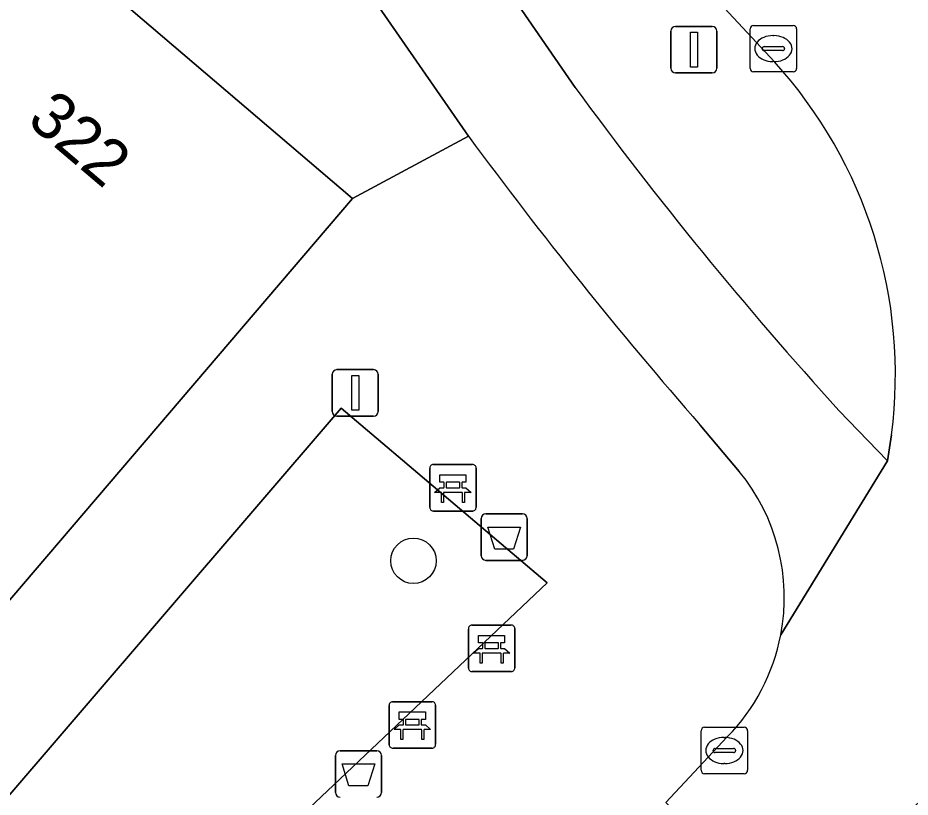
# Model space of a CAD drawing. Extents: x 162344 to 162869, y 381217 to 381818.
# Drawn here: x 162837.77 to 162856.98, y 381509.63 to 381526.4 of the extents above; entities that cross this region are included whole.
import ezdxf

# ---------------------------------------------------------------- set-up
doc = ezdxf.new("R2010")
doc.units = 0
for name, color, linetype in [('IMGEO_Afvalbak', 7, 'Continuous'), ('IMGEO_Bank', 7, 'Continuous'), ('IMGEO_Berm_groen', 7, 'Continuous'), ('IMGEO_Boom', 7, 'Continuous'), ('IMGEO_Fietspad_gesloten', 7, 'Continuous'), ('IMGEO_Groenvoorziening', 7, 'Continuous'), ('IMGEO_Kolk', 7, 'Continuous'), ('IMGEO_Lichtmast', 7, 'Continuous'), ('IMGEO_Pand', 7, 'Continuous'), ('IMGEO_Pand_nummerreeks', 7, 'Continuous'), ('IMGEO_Rijbaan_lokaal_gesloten', 7, 'Continuous'), ('IMGEO_Voetpad_open', 7, 'Continuous')]:
    doc.layers.add(name, color=color, linetype=linetype)

msp = doc.modelspace()

# ---------------------------------------------------------------- linework, layer by layer
at = {"layer": 'IMGEO_Afvalbak'}
for p, q in [((162847.849, 381515.723), (162848.639, 381515.723)), ((162848.639, 381515.723), (162847.849, 381515.723)), ((162847.749, 381514.823), (162847.749, 381515.623)), ((162847.749, 381515.623), (162847.749, 381514.823)), ((162848.739, 381515.623), (162848.739, 381514.823)), ((162848.739, 381514.823), (162848.739, 381515.623)), ((162848.639, 381514.723), (162847.849, 381514.723)), ((162847.849, 381514.723), (162848.639, 381514.723)), ((162844.611, 381509.726), (162844.611, 381510.526)), ((162844.611, 381510.526), (162844.611, 381509.726)), ((162844.711, 381510.626), (162845.501, 381510.626)), ((162845.501, 381510.626), (162844.711, 381510.626)), ((162845.601, 381510.526), (162845.601, 381509.726)), ((162845.601, 381509.726), (162845.601, 381510.526))]:
    msp.add_line(p, q, dxfattribs=at)
for points in [[(162847.892, 381515.437), (162848.596, 381515.437), (162848.447, 381514.967), (162848.041, 381514.967), (162847.892, 381515.437)], [(162844.754, 381510.34), (162845.458, 381510.34), (162845.309, 381509.87), (162844.903, 381509.87), (162844.754, 381510.34)]]:
    msp.add_lwpolyline(points, dxfattribs=at)
for centre, start, end in [((162847.849, 381515.623), 90, 180), ((162847.849, 381515.623), 90, 180), ((162848.639, 381515.623), 0, 90), ((162848.639, 381515.623), 360, 90), ((162847.849, 381514.823), 180, 270), ((162847.849, 381514.823), 180, 270), ((162848.639, 381514.823), 270, 0), ((162848.639, 381514.823), 270, 0), ((162844.711, 381510.526), 90, 180), ((162844.711, 381510.526), 90, 180), ((162845.501, 381510.526), 0, 90), ((162845.501, 381510.526), 360, 90), ((162844.711, 381509.726), 180, 270), ((162844.711, 381509.726), 180, 270), ((162845.501, 381509.726), 270, 0), ((162845.501, 381509.726), 270, 0)]:
    msp.add_arc(centre, 0.1, start, end, dxfattribs=at)
at = {"layer": 'IMGEO_Bank'}
for p, q in [((162846.716, 381516.785), (162847.557, 381516.785)), ((162847.557, 381516.785), (162846.716, 381516.785)), ((162846.641, 381515.86), (162846.641, 381516.701)), ((162846.641, 381516.701), (162846.641, 381515.86)), ((162847.641, 381516.71), (162847.641, 381515.869)), ((162847.641, 381515.869), (162847.641, 381516.71)), ((162846.95, 381516.291), (162846.95, 381516.397)), ((162846.994, 381516.397), (162846.994, 381516.291)), ((162847.282, 381516.403), (162847, 381516.403)), ((162847.288, 381516.291), (162847.288, 381516.397)), ((162847.332, 381516.397), (162847.332, 381516.291)), ((162847, 381516.285), (162847.282, 381516.285)), ((162847.338, 381516.183), (162846.945, 381516.183)), ((162847.566, 381515.785), (162846.725, 381515.785)), ((162846.725, 381515.785), (162847.566, 381515.785)), ((162847.548, 381513.329), (162848.389, 381513.329)), ((162848.389, 381513.329), (162847.548, 381513.329)), ((162847.473, 381512.404), (162847.473, 381513.245)), ((162847.473, 381513.245), (162847.473, 381512.404)), ((162848.473, 381513.254), (162848.473, 381512.413)), ((162848.473, 381512.413), (162848.473, 381513.254)), ((162847.782, 381512.835), (162847.782, 381512.941)), ((162847.826, 381512.941), (162847.826, 381512.835)), ((162848.114, 381512.947), (162847.832, 381512.947)), ((162848.12, 381512.835), (162848.12, 381512.941)), ((162848.164, 381512.941), (162848.164, 381512.835)), ((162847.832, 381512.829), (162848.114, 381512.829)), ((162848.17, 381512.727), (162847.777, 381512.727)), ((162848.398, 381512.329), (162847.557, 381512.329)), ((162847.557, 381512.329), (162848.398, 381512.329)), ((162845.767, 381510.756), (162845.767, 381511.597)), ((162845.767, 381511.597), (162845.767, 381510.756)), ((162845.842, 381511.681), (162846.683, 381511.681)), ((162846.683, 381511.681), (162845.842, 381511.681)), ((162846.767, 381511.606), (162846.767, 381510.765)), ((162846.767, 381510.765), (162846.767, 381511.606)), ((162846.076, 381511.187), (162846.076, 381511.293)), ((162846.12, 381511.293), (162846.12, 381511.187)), ((162846.408, 381511.299), (162846.126, 381511.299)), ((162846.414, 381511.187), (162846.414, 381511.293)), ((162846.458, 381511.293), (162846.458, 381511.187)), ((162846.464, 381511.079), (162846.071, 381511.079)), ((162846.126, 381511.181), (162846.408, 381511.181)), ((162846.692, 381510.681), (162845.851, 381510.681)), ((162845.851, 381510.681), (162846.692, 381510.681))]:
    msp.add_line(p, q, dxfattribs=at)
for points in [[(162846.944, 381516.403), (162846.858, 381516.403), (162846.858, 381516.564), (162847.421, 381516.564), (162847.421, 381516.403), (162847.338, 381516.403)], [(162846.888, 381516.183), (162846.746, 381516.183), (162846.858, 381516.285), (162846.944, 381516.285)], [(162847.338, 381516.285), (162847.421, 381516.285), (162847.533, 381516.183), (162847.394, 381516.183)], [(162846.938, 381516.176), (162846.938, 381515.969), (162846.895, 381515.969), (162846.895, 381516.176)], [(162847.388, 381516.176), (162847.388, 381515.969), (162847.344, 381515.969), (162847.344, 381516.176)], [(162847.776, 381512.947), (162847.69, 381512.947), (162847.69, 381513.108), (162848.253, 381513.108), (162848.253, 381512.947), (162848.17, 381512.947)], [(162847.72, 381512.727), (162847.578, 381512.727), (162847.69, 381512.829), (162847.776, 381512.829)], [(162848.17, 381512.829), (162848.253, 381512.829), (162848.365, 381512.727), (162848.226, 381512.727)], [(162847.77, 381512.72), (162847.77, 381512.513), (162847.727, 381512.513), (162847.727, 381512.72)], [(162848.22, 381512.72), (162848.22, 381512.513), (162848.176, 381512.513), (162848.176, 381512.72)], [(162846.07, 381511.299), (162845.984, 381511.299), (162845.984, 381511.46), (162846.547, 381511.46), (162846.547, 381511.299), (162846.464, 381511.299)], [(162846.014, 381511.079), (162845.872, 381511.079), (162845.984, 381511.181), (162846.07, 381511.181)], [(162846.064, 381511.072), (162846.064, 381510.865), (162846.021, 381510.865), (162846.021, 381511.072)], [(162846.464, 381511.181), (162846.547, 381511.181), (162846.659, 381511.079), (162846.52, 381511.079)], [(162846.514, 381511.072), (162846.514, 381510.865), (162846.47, 381510.865), (162846.47, 381511.072)]]:
    msp.add_lwpolyline(points, dxfattribs=at)
for centre, radius, start, end in [((162846.719, 381516.707), 0.0779, 92.4484, 184.2845), ((162846.719, 381516.707), 0.0779, 92.4484, 184.2845), ((162847.563, 381516.707), 0.0779, 2.4484, 94.2845), ((162847.563, 381516.707), 0.0779, 2.4484, 94.2845), ((162846.943, 381516.396), 0.00671, 2.8957, 87.1043), ((162847, 381516.396), 0.00671, 92.8957, 177.1043), ((162847.282, 381516.396), 0.00671, 2.8957, 87.1043), ((162847.339, 381516.396), 0.00671, 92.8957, 177.1043), ((162846.943, 381516.292), 0.00671, 272.8957, 357.1043), ((162847, 381516.292), 0.00671, 182.8957, 267.1043), ((162847.282, 381516.292), 0.00671, 272.8957, 357.1043), ((162847.339, 381516.292), 0.00671, 182.8957, 267.1043), ((162846.888, 381516.176), 0.00671, 2.8957, 87.1043), ((162846.945, 381516.176), 0.00671, 92.8957, 177.1043), ((162847.337, 381516.176), 0.00671, 2.8957, 87.1043), ((162847.394, 381516.176), 0.00671, 92.8957, 177.1043), ((162846.719, 381515.863), 0.0779, 182.4484, 274.2845), ((162846.719, 381515.863), 0.0779, 182.4484, 274.2845), ((162847.563, 381515.863), 0.0779, 272.4484, 4.2845), ((162847.563, 381515.863), 0.0779, 272.4484, 4.2845), ((162847.551, 381513.251), 0.0779, 92.4484, 184.2845), ((162847.551, 381513.251), 0.0779, 92.4484, 184.2845), ((162848.395, 381513.251), 0.0779, 2.4484, 94.2845), ((162848.395, 381513.251), 0.0779, 2.4484, 94.2845), ((162847.775, 381512.94), 0.00671, 2.8957, 87.1043), ((162847.832, 381512.94), 0.00671, 92.8957, 177.1043), ((162848.114, 381512.94), 0.00671, 2.8957, 87.1043), ((162848.171, 381512.94), 0.00671, 92.8957, 177.1043), ((162847.775, 381512.836), 0.00671, 272.8957, 357.1043), ((162847.832, 381512.836), 0.00671, 182.8957, 267.1043), ((162848.114, 381512.836), 0.00671, 272.8957, 357.1043), ((162848.171, 381512.836), 0.00671, 182.8957, 267.1043), ((162847.72, 381512.72), 0.00671, 2.8957, 87.1043), ((162847.777, 381512.72), 0.00671, 92.8957, 177.1043), ((162848.169, 381512.72), 0.00671, 2.8957, 87.1043), ((162848.226, 381512.72), 0.00671, 92.8957, 177.1043), ((162847.551, 381512.407), 0.0779, 182.4484, 274.2845), ((162847.551, 381512.407), 0.0779, 182.4484, 274.2845), ((162848.395, 381512.407), 0.0779, 272.4484, 4.2845), ((162848.395, 381512.407), 0.0779, 272.4484, 4.2845), ((162845.845, 381511.603), 0.0779, 92.4484, 184.2845), ((162845.845, 381511.603), 0.0779, 92.4484, 184.2845), ((162846.689, 381511.603), 0.0779, 2.4484, 94.2845), ((162846.689, 381511.603), 0.0779, 2.4484, 94.2845), ((162846.069, 381511.292), 0.00671, 2.8957, 87.1043), ((162846.126, 381511.292), 0.00671, 92.8957, 177.1043), ((162846.408, 381511.292), 0.00671, 2.8957, 87.1043), ((162846.465, 381511.292), 0.00671, 92.8957, 177.1043), ((162846.014, 381511.072), 0.00671, 2.8957, 87.1043), ((162846.071, 381511.072), 0.00671, 92.8957, 177.1043), ((162846.069, 381511.188), 0.00671, 272.8957, 357.1043), ((162846.126, 381511.188), 0.00671, 182.8957, 267.1043), ((162846.408, 381511.188), 0.00671, 272.8957, 357.1043), ((162846.465, 381511.188), 0.00671, 182.8957, 267.1043), ((162846.463, 381511.072), 0.00671, 2.8957, 87.1043), ((162846.52, 381511.072), 0.00671, 92.8957, 177.1043), ((162845.845, 381510.759), 0.0779, 182.4484, 274.2845), ((162845.845, 381510.759), 0.0779, 182.4484, 274.2845), ((162846.689, 381510.759), 0.0779, 272.4484, 4.2845), ((162846.689, 381510.759), 0.0779, 272.4484, 4.2845)]:
    msp.add_arc(centre, radius, start, end, dxfattribs=at)
at = {"layer": 'IMGEO_Berm_groen'}
for points in [[(162854.065, 381525.449), (162850.837, 381528.928), (162848.625, 381526.561), (162849.771, 381524.902)], [(162855.452, 381517.948), (162856.496, 381516.867), (162856.584, 381517.427)]]:
    msp.add_lwpolyline(points, dxfattribs=at)
for centre, radius, start, end in [((162846.664, 381518.719), 10.003, 352.5815, 42.2843), ((162917.408, 381574.36), 83.79, 216.17517, 222.31834)]:
    msp.add_arc(centre, radius, start, end, dxfattribs=at)
at = {"layer": 'IMGEO_Boom'}
msp.add_circle((162846.29, 381514.714), 0.489, dxfattribs=at)
at = {"layer": 'IMGEO_Fietspad_gesloten'}
for points in [[(162849.771, 381524.902), (162848.625, 381526.561), (162846.894, 381529.067)], [(162844.617, 381527.974), (162847.475, 381523.854)], [(162854.199, 381513.121), (162856.496, 381516.867), (162855.452, 381517.948)], [(162852.467, 381517.631), (162853.306, 381516.632)]]:
    msp.add_lwpolyline(points, dxfattribs=at)
for centre, radius, start, end in [((162917.408, 381574.36), 83.79, 216.17517, 222.31834), ((162924.211, 381580.297), 95.259, 216.33615, 221.13601), ((162850.002, 381513.923), 4.273, 349.1858, 39.3547)]:
    msp.add_arc(centre, radius, start, end, dxfattribs=at)
at = {"layer": 'IMGEO_Groenvoorziening'}
msp.add_lwpolyline([(162835.265, 381506.965), (162838.228, 381503.882), (162849.166, 381514.237), (162844.737, 381518.001)], close=True, dxfattribs=at)
at = {"layer": 'IMGEO_Kolk'}
for p, q in [((162853.614, 381526.236), (162854.466, 381526.236)), ((162853.539, 381525.31), (162853.539, 381526.162)), ((162854.027, 381526.016), (162854.052, 381526.016)), ((162854.54, 381526.162), (162854.54, 381525.31)), ((162853.798, 381525.73), (162853.798, 381525.742)), ((162854.236, 381525.693), (162853.838, 381525.693)), ((162853.841, 381525.779), (162854.239, 381525.779)), ((162854.282, 381525.742), (162854.282, 381525.73)), ((162854.05, 381525.456), (162854.025, 381525.456)), ((162854.466, 381525.236), (162853.614, 381525.236)), ((162852.484, 381510.204), (162852.484, 381511.056)), ((162852.559, 381511.13), (162853.411, 381511.13)), ((162853.485, 381511.056), (162853.485, 381510.204)), ((162852.972, 381510.91), (162852.997, 381510.91)), ((162852.743, 381510.624), (162852.743, 381510.636)), ((162852.786, 381510.673), (162853.184, 381510.673)), ((162853.227, 381510.636), (162853.227, 381510.624)), ((162853.181, 381510.587), (162852.783, 381510.587)), ((162852.995, 381510.35), (162852.97, 381510.35)), ((162853.411, 381510.13), (162852.559, 381510.13))]:
    msp.add_line(p, q, dxfattribs=at)
for points in [[(162853.614, 381526.236), (162854.466, 381526.236)], [(162853.539, 381525.31), (162853.539, 381526.162)], [(162854.54, 381526.162), (162854.54, 381525.31)], [(162854.466, 381525.236), (162853.614, 381525.236)], [(162852.484, 381510.204), (162852.484, 381511.056)], [(162852.559, 381511.13), (162853.411, 381511.13)], [(162853.485, 381511.056), (162853.485, 381510.204)], [(162853.411, 381510.13), (162852.559, 381510.13)]]:
    msp.add_lwpolyline(points, dxfattribs=at)
for centre, radius, start, end in [((162853.616, 381526.16), 0.0765, 91.552, 178.448), ((162853.616, 381526.16), 0.0765, 91.552, 178.448), ((162854.464, 381526.16), 0.0765, 1.552, 88.448), ((162854.464, 381526.16), 0.0765, 1.552, 88.448), ((162853.838, 381525.739), 0.0403, 85.8775, 175.7526), ((162853.835, 381525.729), 0.0366, 178.938, 274.7102), ((162854.239, 381525.736), 0.043, 264.8664, 352.4533), ((162854.243, 381525.741), 0.0386, 1.7309, 96.639), ((162853.616, 381525.312), 0.0765, 181.552, 268.448), ((162853.616, 381525.312), 0.0765, 181.552, 268.448), ((162854.464, 381525.312), 0.0765, 271.552, 358.448), ((162854.464, 381525.312), 0.0765, 271.552, 358.448), ((162852.561, 381511.054), 0.0765, 91.552, 178.448), ((162852.561, 381511.054), 0.0765, 91.552, 178.448), ((162853.409, 381511.054), 0.0765, 1.552, 88.448), ((162853.409, 381511.054), 0.0765, 1.552, 88.448), ((162852.783, 381510.633), 0.0403, 85.8775, 175.7526), ((162853.188, 381510.635), 0.0386, 1.7309, 96.639), ((162852.78, 381510.623), 0.0366, 178.938, 274.7102), ((162853.184, 381510.63), 0.043, 264.8664, 352.4533), ((162852.561, 381510.206), 0.0765, 181.552, 268.448), ((162852.561, 381510.206), 0.0765, 181.552, 268.448), ((162853.409, 381510.206), 0.0765, 271.552, 358.448), ((162853.409, 381510.206), 0.0765, 271.552, 358.448)]:
    msp.add_arc(centre, radius, start, end, dxfattribs=at)
for centre, major_axis, ratio, start_param, end_param in [((162854.026, 381525.736), (-0.387, 0.002), 0.722429, 4.712389, 7.853982), ((162854.051, 381525.736), (-0.39, 0.002), 0.717154, 1.570796, 4.712389), ((162852.971, 381510.63), (-0.387, 0.002), 0.722429, 4.712389, 7.853982), ((162852.996, 381510.63), (-0.39, 0.002), 0.717154, 1.570796, 4.712389)]:
    msp.add_ellipse(centre, major_axis=major_axis, ratio=ratio, start_param=start_param, end_param=end_param, dxfattribs=at)
at = {"layer": 'IMGEO_Lichtmast'}
for p, q in [((162851.933, 381526.213), (162852.723, 381526.213)), ((162852.723, 381526.213), (162851.933, 381526.213)), ((162851.833, 381525.313), (162851.833, 381526.113)), ((162851.833, 381526.113), (162851.833, 381525.313)), ((162852.823, 381526.113), (162852.823, 381525.313)), ((162852.823, 381525.313), (162852.823, 381526.113)), ((162852.723, 381525.213), (162851.933, 381525.213)), ((162851.933, 381525.213), (162852.723, 381525.213)), ((162844.543, 381517.927), (162844.543, 381518.727)), ((162844.543, 381518.727), (162844.543, 381517.927)), ((162844.643, 381518.827), (162845.433, 381518.827)), ((162845.433, 381518.827), (162844.643, 381518.827)), ((162845.533, 381518.727), (162845.533, 381517.927)), ((162845.533, 381517.927), (162845.533, 381518.727)), ((162845.433, 381517.827), (162844.643, 381517.827)), ((162844.643, 381517.827), (162845.433, 381517.827))]:
    msp.add_line(p, q, dxfattribs=at)
for points in [[(162852.253, 381526.088), (162852.403, 381526.088), (162852.403, 381525.338), (162852.253, 381525.338), (162852.253, 381526.088)], [(162844.963, 381518.702), (162845.113, 381518.702), (162845.113, 381517.952), (162844.963, 381517.952), (162844.963, 381518.702)]]:
    msp.add_lwpolyline(points, dxfattribs=at)
for centre, start, end in [((162851.933, 381526.113), 90, 180), ((162851.933, 381526.113), 90, 180), ((162852.723, 381526.113), 0, 90), ((162852.723, 381526.113), 360, 90), ((162851.933, 381525.313), 180, 270), ((162851.933, 381525.313), 180, 270), ((162852.723, 381525.313), 270, 0), ((162852.723, 381525.313), 270, 0), ((162844.643, 381518.727), 90, 180), ((162844.643, 381518.727), 90, 180), ((162845.433, 381518.727), 0, 90), ((162845.433, 381518.727), 360, 90), ((162844.643, 381517.927), 180, 270), ((162844.643, 381517.927), 180, 270), ((162845.433, 381517.927), 270, 0), ((162845.433, 381517.927), 270, 0)]:
    msp.add_arc(centre, 0.1, start, end, dxfattribs=at)
at = {"layer": 'IMGEO_Pand'}
msp.add_lwpolyline([(162837.476, 381528.911), (162831.004, 381521.293), (162830.872, 381521.405), (162825.134, 381514.651), (162829.673, 381509.959), (162832.103, 381507.448), (162844.977, 381522.508)], close=True, dxfattribs=at)
at = {"layer": 'IMGEO_Rijbaan_lokaal_gesloten'}
for points in [[(162839.091, 381541.586), (162839.907, 381540.707), (162848.769, 381531.157), (162850.837, 381528.928), (162854.065, 381525.449)], [(162853.048, 381510.924), (162851.724, 381509.508), (162854.238, 381506.848), (162869.434, 381520.637), (162860.285, 381529.415), (162852.552, 381535.73)], [(162856.584, 381517.427), (162856.496, 381516.867), (162854.199, 381513.121)]]:
    msp.add_lwpolyline(points, dxfattribs=at)
for centre, radius, start, end in [((162846.664, 381518.719), 10.003, 352.5815, 42.2843), ((162849.995, 381513.923), 4.28, 315.5054, 349.1949)]:
    msp.add_arc(centre, radius, start, end, dxfattribs=at)
at = {"layer": 'IMGEO_Voetpad_open'}
for points in [[(162800.041, 381565.929), (162797.896, 381563.425), (162797.494, 381562.956), (162797.667, 381562.809), (162802.659, 381558.563), (162807.896, 381554.107), (162813.298, 381549.512), (162818.905, 381544.742), (162820.872, 381543.085), (162824.698, 381539.819), (162833.01, 381532.723), (162837.476, 381528.911), (162844.977, 381522.508), (162847.475, 381523.854), (162844.617, 381527.974)], [(162847.475, 381523.854), (162844.977, 381522.508), (162832.103, 381507.448)], [(162853.306, 381516.632), (162852.467, 381517.631)], [(162851.724, 381509.508), (162853.048, 381510.924)]]:
    msp.add_lwpolyline(points, dxfattribs=at)
msp.add_lwpolyline([(162838.228, 381503.882), (162835.265, 381506.965), (162844.737, 381518.001), (162849.166, 381514.237)], close=True, dxfattribs=at)
for centre, radius, start, end in [((162924.211, 381580.297), 95.259, 216.33615, 221.13601), ((162850.002, 381513.923), 4.273, 349.1858, 39.3547), ((162849.995, 381513.923), 4.28, 315.5054, 349.1949)]:
    msp.add_arc(centre, radius, start, end, dxfattribs=at)

# ---------------------------------------------------------------- texts
at = {"layer": 'IMGEO_Pand_nummerreeks'}
msp.add_text('322', height=1, rotation=319.6523, dxfattribs=at).set_placement((162837.941, 381524.147))

doc.saveas('drawing.dxf')
